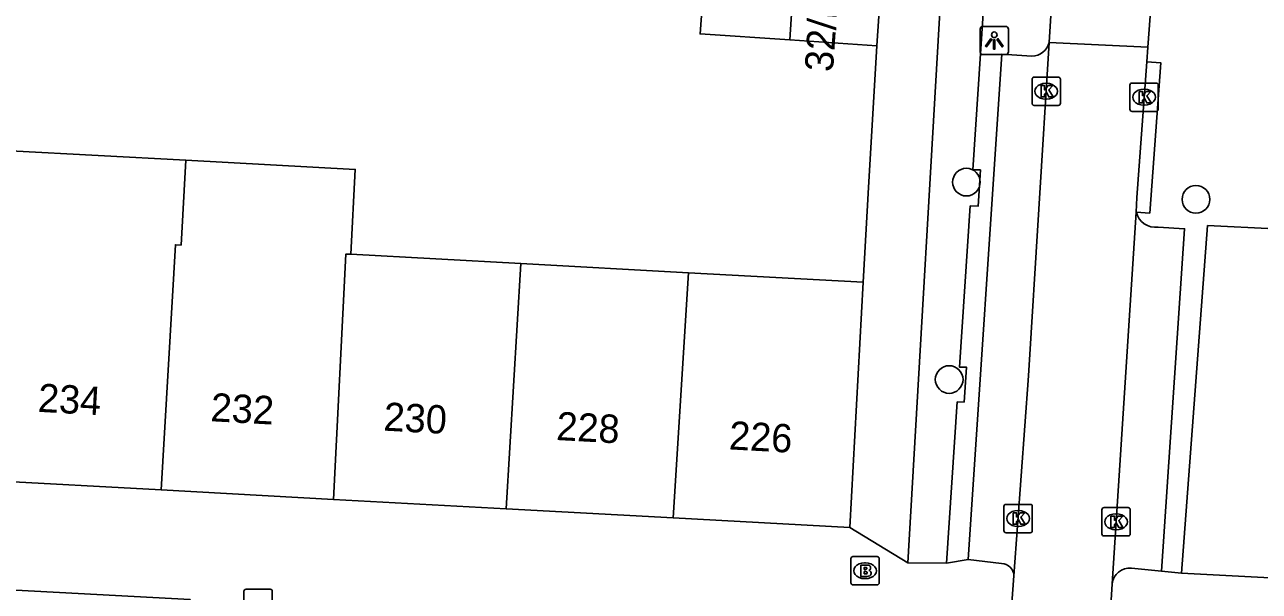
# Model space of a CAD drawing. Extents: x 162250 to 162654, y 380744 to 381605.
# Drawn here: x 162333.45 to 162377.07, y 380773.77 to 380793.77 of the extents above; entities that cross this region are included whole.
import ezdxf

# ---------------------------------------------------------------- set-up
doc = ezdxf.new("R2010")
doc.units = 0
for name, color, linetype in [('IMGEO_Boom', 7, 'Continuous'), ('IMGEO_Brandkraan', 7, 'Continuous'), ('IMGEO_Kolk', 7, 'Continuous'), ('IMGEO_Lichtpunt', 7, 'Continuous'), ('IMGEO_Muur', 7, 'Continuous'), ('IMGEO_Pand', 7, 'Continuous'), ('IMGEO_Pand_nummerreeks', 7, 'Continuous'), ('IMGEO_Rijbaan_lokaal_open', 7, 'Continuous'), ('IMGEO_Voetpad_open', 7, 'Continuous')]:
    doc.layers.add(name, color=color, linetype=linetype)

msp = doc.modelspace()

# ---------------------------------------------------------------- linework, layer by layer
at = {"layer": 'IMGEO_Boom'}
for centre in [(162366.725, 380788.215), (162374.835, 380787.606), (162366.115, 380781.246)]:
    msp.add_circle(centre, 0.489, dxfattribs=at)
at = {"layer": 'IMGEO_Brandkraan'}
for p, q in [((162362.641, 380774.07), (162362.641, 380774.922)), ((162362.716, 380774.996), (162363.568, 380774.996)), ((162363.642, 380774.922), (162363.642, 380774.07)), ((162363.129, 380774.776), (162363.154, 380774.776)), ((162363.568, 380773.996), (162362.716, 380773.996)), ((162363.152, 380774.216), (162363.127, 380774.216))]:
    msp.add_line(p, q, dxfattribs=at)
for points in [[(162362.641, 380774.07), (162362.641, 380774.922)], [(162362.716, 380774.996), (162363.568, 380774.996)], [(162363.642, 380774.922), (162363.642, 380774.07)], [(162362.989, 380774.696), (162362.989, 380774.296), (162363.202, 380774.296)], [(162363.22, 380774.696), (162362.989, 380774.696)], [(162363.168, 380774.615), (162363.114, 380774.615), (162363.114, 380774.539)], [(162363.114, 380774.539), (162363.167, 380774.539)], [(162363.176, 380774.463), (162363.114, 380774.463), (162363.114, 380774.382)], [(162363.568, 380773.996), (162362.716, 380773.996)], [(162363.114, 380774.382), (162363.176, 380774.382)]]:
    msp.add_lwpolyline(points, dxfattribs=at)
for centre, radius, start, end in [((162362.718, 380774.92), 0.0765, 91.552, 178.448), ((162362.718, 380774.92), 0.0765, 91.552, 178.448), ((162363.566, 380774.92), 0.0765, 1.552, 88.448), ((162363.566, 380774.92), 0.0765, 1.552, 88.448), ((162363.169, 380774.577), 0.0379, 267.8285, 90.9355), ((162363.177, 380774.422), 0.0404, 269.8759, 90.5077), ((162363.224, 380774.551), 0.145, 59.4692, 91.5367), ((162363.249, 380774.598), 0.0922, 285.5137, 58.1501), ((162363.254, 380774.406), 0.105, 301.3115, 78.989), ((162362.718, 380774.072), 0.0765, 181.552, 268.448), ((162362.718, 380774.072), 0.0765, 181.552, 268.448), ((162363.208, 380774.547), 0.251, 268.6676, 293.5347), ((162363.566, 380774.072), 0.0765, 271.552, 358.448), ((162363.566, 380774.072), 0.0765, 271.552, 358.448)]:
    msp.add_arc(centre, radius, start, end, dxfattribs=at)
for centre, major_axis, ratio, start_param, end_param in [((162363.128, 380774.496), (-0.387, 0.002), 0.722429, 4.712389, 7.853982), ((162363.153, 380774.496), (-0.39, 0.002), 0.717154, 1.570796, 4.712389)]:
    msp.add_ellipse(centre, major_axis=major_axis, ratio=ratio, start_param=start_param, end_param=end_param, dxfattribs=at)
at = {"layer": 'IMGEO_Kolk'}
for p, q in [((162369.043, 380790.998), (162369.043, 380791.85)), ((162369.118, 380791.924), (162369.97, 380791.924)), ((162370.044, 380791.85), (162370.044, 380790.998)), ((162369.531, 380791.704), (162369.556, 380791.704)), ((162372.504, 380790.788), (162372.504, 380791.64)), ((162372.579, 380791.714), (162373.431, 380791.714)), ((162372.992, 380791.494), (162373.017, 380791.494)), ((162373.505, 380791.64), (162373.505, 380790.788)), ((162369.554, 380791.144), (162369.529, 380791.144)), ((162369.97, 380790.924), (162369.118, 380790.924)), ((162373.431, 380790.714), (162372.579, 380790.714)), ((162373.015, 380790.934), (162372.99, 380790.934)), ((162368.052, 380775.913), (162368.052, 380776.765)), ((162368.127, 380776.839), (162368.979, 380776.839)), ((162368.54, 380776.619), (162368.565, 380776.619)), ((162369.053, 380776.765), (162369.053, 380775.913)), ((162371.513, 380775.797), (162371.513, 380776.649)), ((162371.588, 380776.723), (162372.44, 380776.723)), ((162372.514, 380776.649), (162372.514, 380775.797)), ((162372.001, 380776.503), (162372.026, 380776.503)), ((162368.979, 380775.839), (162368.127, 380775.839)), ((162368.563, 380776.059), (162368.538, 380776.059)), ((162372.44, 380775.723), (162371.588, 380775.723)), ((162372.024, 380775.943), (162371.999, 380775.943)), ((162341.195, 380772.918), (162341.195, 380773.77)), ((162341.27, 380773.844), (162342.122, 380773.844)), ((162342.196, 380773.77), (162342.196, 380772.918))]:
    msp.add_line(p, q, dxfattribs=at)
for points in [[(162369.043, 380790.998), (162369.043, 380791.85)], [(162369.118, 380791.924), (162369.97, 380791.924)], [(162370.044, 380791.85), (162370.044, 380790.998)], [(162369.364, 380791.624), (162369.487, 380791.624), (162369.487, 380791.473), (162369.617, 380791.624), (162369.781, 380791.624), (162369.635, 380791.473), (162369.788, 380791.224), (162369.636, 380791.224), (162369.551, 380791.388), (162369.487, 380791.321), (162369.487, 380791.224), (162369.364, 380791.224), (162369.364, 380791.624)], [(162372.504, 380790.788), (162372.504, 380791.64)], [(162372.579, 380791.714), (162373.431, 380791.714)], [(162372.825, 380791.414), (162372.948, 380791.414), (162372.948, 380791.263), (162373.078, 380791.414), (162373.242, 380791.414), (162373.096, 380791.263), (162373.249, 380791.014), (162373.097, 380791.014), (162373.012, 380791.178), (162372.948, 380791.111), (162372.948, 380791.014), (162372.825, 380791.014), (162372.825, 380791.414)], [(162373.505, 380791.64), (162373.505, 380790.788)], [(162369.97, 380790.924), (162369.118, 380790.924)], [(162373.431, 380790.714), (162372.579, 380790.714)], [(162368.052, 380775.913), (162368.052, 380776.765)], [(162368.127, 380776.839), (162368.979, 380776.839)], [(162369.053, 380776.765), (162369.053, 380775.913)], [(162371.513, 380775.797), (162371.513, 380776.649)], [(162371.588, 380776.723), (162372.44, 380776.723)], [(162372.514, 380776.649), (162372.514, 380775.797)], [(162368.373, 380776.539), (162368.496, 380776.539), (162368.496, 380776.388), (162368.626, 380776.539), (162368.79, 380776.539), (162368.644, 380776.388), (162368.797, 380776.139), (162368.645, 380776.139), (162368.56, 380776.303), (162368.496, 380776.236), (162368.496, 380776.139), (162368.373, 380776.139), (162368.373, 380776.539)], [(162371.834, 380776.423), (162371.957, 380776.423), (162371.957, 380776.272), (162372.087, 380776.423), (162372.251, 380776.423), (162372.105, 380776.272), (162372.258, 380776.023), (162372.106, 380776.023), (162372.021, 380776.187), (162371.957, 380776.12), (162371.957, 380776.023), (162371.834, 380776.023), (162371.834, 380776.423)], [(162368.979, 380775.839), (162368.127, 380775.839)], [(162372.44, 380775.723), (162371.588, 380775.723)], [(162341.195, 380772.918), (162341.195, 380773.77)], [(162341.27, 380773.844), (162342.122, 380773.844)], [(162342.196, 380773.77), (162342.196, 380772.918)]]:
    msp.add_lwpolyline(points, dxfattribs=at)
for centre, start, end in [((162369.12, 380791.848), 91.552, 178.448), ((162369.12, 380791.848), 91.552, 178.448), ((162369.968, 380791.848), 1.552, 88.448), ((162369.968, 380791.848), 1.552, 88.448), ((162372.581, 380791.638), 91.552, 178.448), ((162372.581, 380791.638), 91.552, 178.448), ((162373.429, 380791.638), 1.552, 88.448), ((162373.429, 380791.638), 1.552, 88.448), ((162369.12, 380791), 181.552, 268.448), ((162369.12, 380791), 181.552, 268.448), ((162369.968, 380791), 271.552, 358.448), ((162369.968, 380791), 271.552, 358.448), ((162372.581, 380790.79), 181.552, 268.448), ((162372.581, 380790.79), 181.552, 268.448), ((162373.429, 380790.79), 271.552, 358.448), ((162373.429, 380790.79), 271.552, 358.448), ((162368.129, 380776.763), 91.552, 178.448), ((162368.129, 380776.763), 91.552, 178.448), ((162368.977, 380776.763), 1.552, 88.448), ((162368.977, 380776.763), 1.552, 88.448), ((162371.59, 380776.647), 91.552, 178.448), ((162371.59, 380776.647), 91.552, 178.448), ((162372.438, 380776.647), 1.552, 88.448), ((162372.438, 380776.647), 1.552, 88.448), ((162368.129, 380775.915), 181.552, 268.448), ((162368.129, 380775.915), 181.552, 268.448), ((162368.977, 380775.915), 271.552, 358.448), ((162368.977, 380775.915), 271.552, 358.448), ((162371.59, 380775.799), 181.552, 268.448), ((162371.59, 380775.799), 181.552, 268.448), ((162372.438, 380775.799), 271.552, 358.448), ((162372.438, 380775.799), 271.552, 358.448), ((162341.272, 380773.768), 91.552, 178.448), ((162341.272, 380773.768), 91.552, 178.448), ((162342.12, 380773.768), 1.552, 88.448), ((162342.12, 380773.768), 1.552, 88.448)]:
    msp.add_arc(centre, 0.0765, start, end, dxfattribs=at)
for centre, major_axis, ratio, start_param, end_param in [((162369.53, 380791.424), (-0.387, 0.002), 0.722429, 4.712389, 7.853982), ((162369.555, 380791.424), (-0.39, 0.002), 0.717154, 1.570796, 4.712389), ((162372.991, 380791.214), (-0.387, 0.002), 0.722429, 4.712389, 7.853982), ((162373.016, 380791.214), (-0.39, 0.002), 0.717154, 1.570796, 4.712389), ((162368.539, 380776.339), (-0.387, 0.002), 0.722429, 4.712389, 7.853982), ((162368.564, 380776.339), (-0.39, 0.002), 0.717154, 1.570796, 4.712389), ((162372, 380776.223), (-0.387, 0.002), 0.722429, 4.712389, 7.853982), ((162372.025, 380776.223), (-0.39, 0.002), 0.717154, 1.570796, 4.712389)]:
    msp.add_ellipse(centre, major_axis=major_axis, ratio=ratio, start_param=start_param, end_param=end_param, dxfattribs=at)
at = {"layer": 'IMGEO_Lichtpunt'}
for p, q in [((162367.211, 380793.619), (162367.211, 380792.812)), ((162367.211, 380793.619), (162367.211, 380792.812)), ((162368.113, 380793.714), (162367.305, 380793.714)), ((162368.113, 380793.714), (162367.305, 380793.714)), ((162368.207, 380792.812), (162368.207, 380793.619)), ((162368.207, 380792.812), (162368.207, 380793.619)), ((162367.305, 380792.718), (162368.113, 380792.718)), ((162367.305, 380792.718), (162368.113, 380792.718))]:
    msp.add_line(p, q, dxfattribs=at)
for points in [[(162367.585, 380793.283), (162367.624, 380793.255), (162367.436, 380792.993), (162367.398, 380793.02), (162367.585, 380793.283)], [(162367.687, 380793.235), (162367.734, 380793.235), (162367.734, 380792.913), (162367.687, 380792.913), (162367.687, 380793.235)], [(162367.797, 380793.255), (162367.835, 380793.282), (162368.022, 380793.02), (162367.983, 380792.992), (162367.797, 380793.255)]]:
    msp.add_lwpolyline(points, dxfattribs=at)
msp.add_circle((162367.71, 380793.417), 0.0994, dxfattribs=at)
for centre, start, end in [((162367.305, 380793.619), 90, 180), ((162367.305, 380793.619), 90, 180), ((162368.113, 380793.619), 0, 90), ((162368.113, 380793.619), 0, 90), ((162367.305, 380792.812), 180, 270), ((162367.305, 380792.812), 180, 270), ((162368.113, 380792.812), 270, 0), ((162368.113, 380792.812), 270, 360)]:
    msp.add_arc(centre, 0.0946, start, end, dxfattribs=at)
at = {"layer": 'IMGEO_Muur'}
for points in [[(162363.27, 380788.024), (162363.555, 380793.029)], [(162363.079, 380784.683), (162363.27, 380788.024)]]:
    msp.add_lwpolyline(points, dxfattribs=at)
at = {"layer": 'IMGEO_Pand'}
for points in [[(162360.48, 380793.235), (162357.312, 380793.447), (162357.607, 380797.471)], [(162360.749, 380797.262), (162360.48, 380793.235)], [(162363.825, 380797.057), (162363.555, 380793.029)], [(162360.48, 380793.235), (162363.555, 380793.029)], [(162339.135, 380788.988), (162332.95, 380789.324), (162332.929, 380788.931)], [(162338.271, 380777.346), (162338.773, 380786.003), (162338.973, 380785.992), (162339.135, 380788.988)], [(162344.967, 380785.667), (162345.13, 380788.662), (162339.135, 380788.988)], [(162344.967, 380785.667), (162344.799, 380785.673), (162344.355, 380777.015)], [(162350.975, 380785.338), (162344.967, 380785.667)], [(162350.456, 380776.684), (162350.975, 380785.338)], [(162350.975, 380785.338), (162356.905, 380785.018)], [(162356.905, 380785.018), (162356.363, 380776.363)], [(162363.079, 380784.683), (162356.905, 380785.018)], [(162363.079, 380784.683), (162362.609, 380776.024)], [(162338.271, 380777.346), (162332.164, 380777.677)], [(162344.355, 380777.015), (162338.271, 380777.346)], [(162350.456, 380776.684), (162344.355, 380777.015)], [(162356.363, 380776.363), (162350.456, 380776.684)], [(162362.609, 380776.024), (162356.363, 380776.363)]]:
    msp.add_lwpolyline(points, dxfattribs=at)
at = {"layer": 'IMGEO_Rijbaan_lokaal_open'}
for points in [[(162369.652, 380793.149), (162369.829, 380796.012), (162369.914, 380797.193)], [(162373.425, 380796.903), (162373.136, 380792.979)], [(162368.405, 380774.31), (162368.922, 380781.376), (162369.652, 380793.149)], [(162369.652, 380793.149), (162373.136, 380792.979)], [(162373.136, 380792.979), (162373.098, 380792.463)], [(162373.098, 380792.463), (162372.746, 380787.674), (162372.729, 380787.157)], [(162372.729, 380787.157), (162371.875, 380774.028)], [(162371.875, 380774.028), (162371.713, 380771.347), (162368.205, 380771.577), (162368.405, 380774.31)]]:
    msp.add_lwpolyline(points, dxfattribs=at)
at = {"layer": 'IMGEO_Voetpad_open'}
for points in [[(162364.656, 380774.769), (162365.913, 380796.468), (162368.074, 380796.371), (162367.957, 380794.136), (162367.315, 380794.172), (162366.95, 380788.647), (162367.218, 380788.644), (162367.139, 380787.361), (162366.86, 380787.374), (162366.483, 380781.681), (162366.729, 380781.678), (162366.64, 380780.447), (162366.401, 380780.457), (162366.023, 380774.761)], [(162363.555, 380793.029), (162363.27, 380788.024), (162363.079, 380784.683)], [(162366.785, 380774.893), (162367.972, 380792.73), (162369.038, 380792.66)], [(162373.098, 380792.463), (162373.596, 380792.427), (162373.206, 380787.122), (162372.729, 380787.157)], [(162373.497, 380786.626), (162374.436, 380786.57), (162373.614, 380774.484)], [(162374.33, 380774.409), (162375.246, 380786.679), (162377.61, 380786.569), (162377.681, 380775.212)], [(162364.656, 380774.769), (162362.609, 380776.024)], [(162366.785, 380774.893), (162366.023, 380774.761)], [(162367.965, 380774.747), (162366.785, 380774.893)], [(162377.681, 380775.212), (162377.687, 380774.229), (162374.33, 380774.409)], [(162321.081, 380774.501), (162329.825, 380773.985), (162339.288, 380773.476), (162338.97, 380768.457)], [(162366.023, 380774.761), (162364.656, 380774.769)], [(162373.614, 380774.484), (162372.561, 380774.592)], [(162374.33, 380774.409), (162373.614, 380774.484)]]:
    msp.add_lwpolyline(points, dxfattribs=at)
for centre, radius, start, end in [((162369.025, 380793.307), 0.647, 271.1798, 345.889), ((162373.408, 380787.318), 0.697, 193.3126, 277.3669), ((162367.958, 380774.299), 0.448, 1.3457, 89.0463), ((162372.503, 380773.963), 0.631, 84.7219, 174.1293)]:
    msp.add_arc(centre, radius, start, end, dxfattribs=at)

# ---------------------------------------------------------------- texts
at = {"layer": 'IMGEO_Pand_nummerreeks'}
for s, rotation, p in [('32/N01', 85.9936, (162362.005, 380792.088)), ('234', 356.8914, (162333.896, 380780.107)), ('232', 356.8914, (162339.999, 380779.775)), ('230', 356.8914, (162346.11, 380779.444)), ('228', 356.8914, (162352.215, 380779.112)), ('226', 356.8914, (162358.318, 380778.781))]:
    msp.add_text(s, height=1, rotation=rotation, dxfattribs=at).set_placement(p)

doc.saveas('drawing.dxf')
